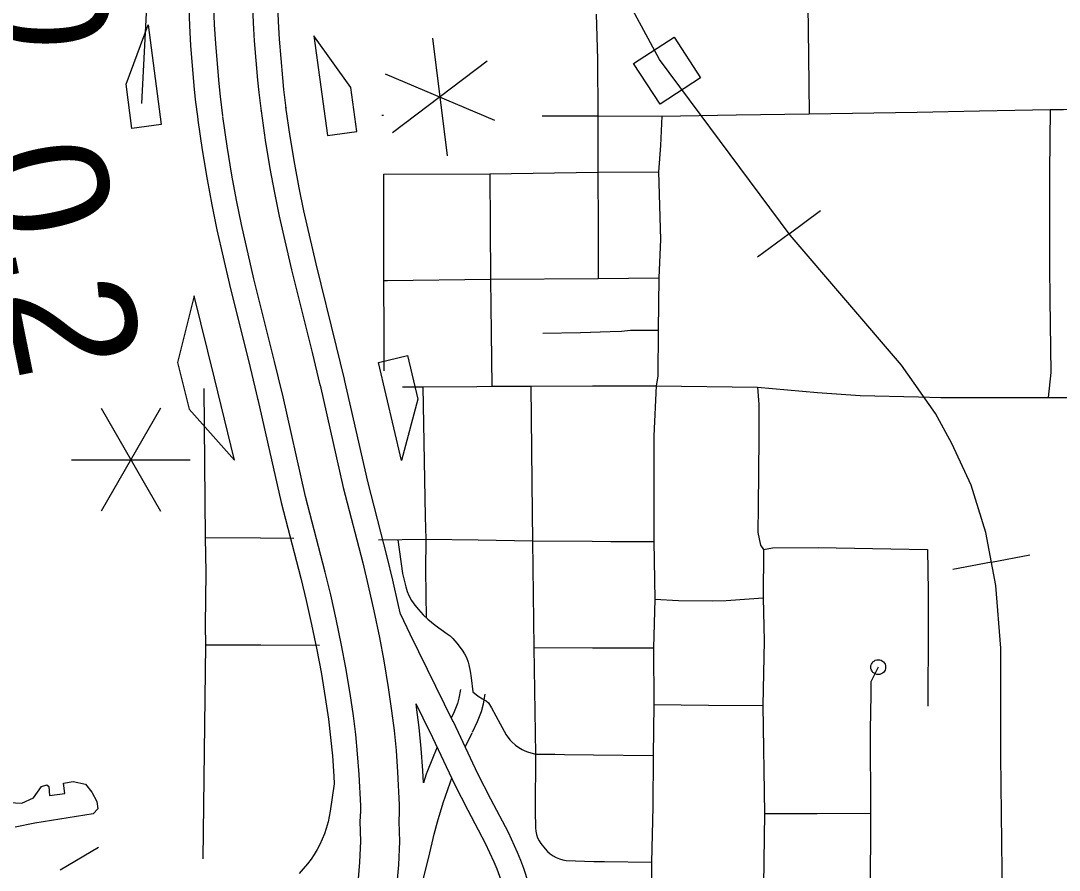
# Model space of a CAD drawing. Extents: x -19 to 366, y -4 to 359.
# Drawn here: x 155.596 to 156.258, y 190.599 to 191.141 of the extents above; entities that cross this region are included whole.
import ezdxf

# ---------------------------------------------------------------- set-up
doc = ezdxf.new("R2010")
doc.units = 0
for name, color, linetype in [('Level 19', 7, 'Continuous'), ('Level 33', 7, 'Continuous'), ('Level 35', 7, 'Continuous'), ('Level 39', 7, 'Continuous'), ('Level 40', 7, 'Continuous'), ('Level 42', 7, 'Continuous'), ('Level 48', 7, 'Continuous'), ('Level 60', 7, 'Continuous')]:
    doc.layers.add(name, color=color, linetype=linetype)

msp = doc.modelspace()

# ---------------------------------------------------------------- linework, layer by layer
at = {"layer": 'Level 19'}
for p, q in [((155.70859, 191.07857), (155.70868, 191.0779)), ((155.74902, 191.08348), (155.74898, 191.08378)), ((155.78658, 190.90895), (155.78662, 190.90878)), ((155.81703, 190.84745), (155.80232, 190.91234)), ((155.74701, 190.89937), (155.74691, 190.89978)), ((155.82944, 190.79943), (155.81703, 190.84745)), ((155.83308, 190.78442), (155.82944, 190.79943)), ((155.83672, 190.76829), (155.83308, 190.78442)), ((155.83787, 190.76274), (155.83672, 190.76829)), ((155.84826, 190.70336), (155.84794, 190.7056)), ((155.84988, 190.69043), (155.84826, 190.70336)), ((155.85116, 190.67716), (155.84988, 190.69043)), ((155.85219, 190.66296), (155.85116, 190.67716)), ((155.85258, 190.65521), (155.85219, 190.66296))]:
    msp.add_line(p, q, dxfattribs=at)
for points in [[(155.7021, 191.22257), (155.70216, 191.21416), (155.70239, 191.17568), (155.70266, 191.15528), (155.70332, 191.13802), (155.70407, 191.12547), (155.70621, 191.09975), (155.70707, 191.0911), (155.70859, 191.07857)], [(155.72457, 191.08052), (155.72307, 191.09287), (155.72225, 191.10121), (155.72013, 191.12662), (155.7194, 191.13881), (155.71876, 191.1557), (155.71849, 191.17583), (155.71826, 191.21426), (155.7182, 191.22269)], [(155.74282, 191.22288), (155.74288, 191.21443), (155.74311, 191.17607), (155.74337, 191.15633), (155.744, 191.14001), (155.74469, 191.12837), (155.74677, 191.10345), (155.74755, 191.09557), (155.74902, 191.08348)], [(155.765, 191.08542), (155.76355, 191.09733), (155.7628, 191.10491), (155.76075, 191.12952), (155.76008, 191.1408), (155.75946, 191.15675), (155.75921, 191.17622), (155.75898, 191.21453), (155.75892, 191.223)], [(155.80223, 190.91274), (155.79719, 190.93358), (155.78408, 190.98616), (155.77632, 191.02), (155.77331, 191.03464), (155.77053, 191.04973), (155.76762, 191.06751), (155.76491, 191.0861)], [(155.76265, 190.90316), (155.75764, 190.92386), (155.74448, 190.97669), (155.73653, 191.01135), (155.73334, 191.02686), (155.73042, 191.04275), (155.72738, 191.06128), (155.72461, 191.08022)], [(155.74898, 191.08378), (155.75171, 191.06505), (155.75467, 191.04697), (155.75751, 191.03156), (155.76059, 191.01658), (155.76843, 190.98242), (155.78155, 190.92974), (155.78658, 190.90895)], [(155.70868, 191.0779), (155.71147, 191.05881), (155.71455, 191.03999), (155.71754, 191.02378), (155.72079, 191.00792), (155.72882, 190.97294), (155.74201, 190.92003), (155.74701, 190.89937)], [(155.78662, 190.90878), (155.80139, 190.84365), (155.81383, 190.79553), (155.8174, 190.78075), (155.82099, 190.76488), (155.82453, 190.74786), (155.82735, 190.73293), (155.83019, 190.7159), (155.8323, 190.70121), (155.83388, 190.68865), (155.83512, 190.67581), (155.83612, 190.66198), (155.83718, 190.64115), (155.83717, 190.63665), (155.83693, 190.63044), (155.83736, 190.61779), (155.83661, 190.60296), (155.83503, 190.5841)], [(155.74691, 190.89978), (155.76181, 190.83405), (155.77432, 190.78564), (155.77775, 190.77148), (155.78119, 190.75624), (155.78459, 190.73992), (155.78726, 190.72581), (155.78995, 190.70966), (155.79194, 190.69578), (155.7934, 190.68415), (155.79454, 190.67238), (155.79547, 190.65947), (155.79572, 190.65459)], [(155.8105, 190.58615), (155.81204, 190.60461), (155.81271, 190.61799), (155.81229, 190.63051), (155.81255, 190.63716), (155.81256, 190.64054), (155.81154, 190.66046), (155.81058, 190.67373), (155.8094, 190.68593), (155.8079, 190.69793), (155.80586, 190.71212), (155.80311, 190.72863), (155.80038, 190.74306), (155.79692, 190.75965), (155.79343, 190.77514), (155.78994, 190.78955), (155.77746, 190.83785), (155.76261, 190.90334)], [(155.83787, 190.76274), (155.84392, 190.75019), (155.87139, 190.69441)], [(155.87617, 190.71469), (155.87514, 190.70922), (155.87422, 190.70571), (155.87227, 190.70058), (155.87038, 190.69646)], [(155.88394, 190.68743), (155.88712, 190.69435), (155.88957, 190.70079), (155.89085, 190.70567), (155.89199, 190.71171)], [(155.85695, 190.6873), (155.84794, 190.7056)], [(155.87145, 190.69429), (155.88707, 190.66118), (155.89536, 190.64504), (155.90659, 190.6237), (155.91241, 190.61103), (155.91455, 190.60593), (155.91645, 190.60072), (155.91937, 190.59168), (155.92051, 190.58752), (155.92146, 190.58329), (155.92221, 190.57902), (155.92333, 190.57032), (155.92376, 190.56554), (155.92398, 190.56072), (155.92397, 190.55581), (155.9236, 190.5501), (155.92296, 190.54452), (155.92151, 190.53501), (155.92057, 190.53062), (155.91932, 190.52626), (155.91883, 190.52491)], [(155.90388, 190.5309), (155.90401, 190.53126), (155.90495, 190.53453), (155.90567, 190.53791), (155.907, 190.54665), (155.90756, 190.55154), (155.90787, 190.55634), (155.90788, 190.56037), (155.90769, 190.56446), (155.90733, 190.56858), (155.90629, 190.5766), (155.90567, 190.58012), (155.90488, 190.58362), (155.90394, 190.58708), (155.90122, 190.59549), (155.89956, 190.60006), (155.89767, 190.60456), (155.89214, 190.61658), (155.88108, 190.63761), (155.87262, 190.65406), (155.85689, 190.68742)], [(155.87911, 190.67804), (155.88378, 190.6871)], [(155.8614, 190.67785), (155.85923, 190.6729), (155.85441, 190.66067), (155.85258, 190.65521)], [(155.79572, 190.65459), (155.79306, 190.63715), (155.79176, 190.63041), (155.79056, 190.62616), (155.78938, 190.62271), (155.788, 190.61928), (155.78648, 190.61595), (155.78476, 190.61269), (155.78291, 190.6095), (155.78096, 190.60653), (155.77857, 190.60344), (155.77596, 190.60036), (155.77322, 190.5974)], [(155.85168, 190.59008), (155.85187, 190.591), (155.85604, 190.60788), (155.85946, 190.62247), (155.86159, 190.63026), (155.86526, 190.64235), (155.86954, 190.65516), (155.87071, 190.65812)]]:
    msp.add_lwpolyline(points, dxfattribs=at)
at = {"layer": 'Level 33'}
for points in [[(156.09736, 191.18343), (156.0982, 191.11889), (156.09867, 191.08189)], [(155.6763, 191.15859), (155.67278, 191.08856)], [(155.96279, 191.14541), (155.9637, 191.1167), (155.96385, 191.0806)], [(156.25241, 191.08462), (156.26098, 191.0847), (156.28758, 191.08625), (156.29133, 191.0866), (156.29504, 191.08715), (156.29873, 191.08788), (156.30238, 191.08881), (156.30594, 191.08992), (156.30948, 191.09121), (156.31294, 191.09269), (156.3163, 191.09434), (156.31959, 191.09616), (156.32277, 191.09816)], [(156.20727, 191.08369), (156.25241, 191.08462)], [(156.25241, 191.08462), (156.25201, 191.04483), (156.25186, 190.98424), (156.25213, 190.9634), (156.25274, 190.91681), (156.25101, 190.90101)], [(155.82614, 191.08098), (155.82719, 191.08096)], [(155.92828, 191.08066), (155.96385, 191.0806)], [(155.96385, 191.0806), (155.96388, 191.0447)], [(155.96385, 191.0806), (156.00476, 191.08036)], [(156.00476, 191.08036), (156.00385, 191.06164), (156.0026, 191.04486)], [(156.00476, 191.08036), (156.05213, 191.08113), (156.09867, 191.08189)], [(156.09867, 191.08189), (156.16765, 191.08303), (156.20727, 191.08369)], [(155.96388, 191.0447), (156.0026, 191.04486)], [(156.0026, 191.04486), (156.00389, 191.00182)], [(155.8272, 191.04343), (155.82714, 191.00963), (155.82711, 190.97568)], [(155.8272, 191.04343), (155.895, 191.04363)], [(155.895, 191.04363), (155.96388, 191.0447)], [(155.895, 191.04363), (155.89521, 191.01046)], [(155.96388, 191.0447), (155.964, 191.00987)], [(155.89521, 191.01046), (155.89544, 190.97647)], [(155.964, 191.00987), (155.96411, 190.97687)], [(156.00389, 191.00182), (156.00266, 190.97722)], [(155.82711, 190.97568), (155.82956, 190.97552), (155.89544, 190.97647)], [(155.82711, 190.97568), (155.82729, 190.94222)], [(155.89544, 190.97647), (155.96411, 190.97687)], [(155.89544, 190.97647), (155.89577, 190.94236)], [(155.96411, 190.97687), (156.00266, 190.97722)], [(156.00266, 190.97722), (156.00242, 190.94388)], [(155.82729, 190.94222), (155.82741, 190.91793)], [(155.89577, 190.94236), (155.89614, 190.90809)], [(155.92868, 190.94203), (155.9528, 190.94238), (155.9718, 190.94305), (155.97888, 190.94316), (155.98466, 190.94383), (156.00242, 190.94388)], [(156.00242, 190.94388), (156.00221, 190.91452), (156.00102, 190.90849)], [(155.71256, 190.90674), (155.71339, 190.8117)], [(155.83917, 190.90776), (155.85212, 190.90784)], [(155.85212, 190.90784), (155.88674, 190.90804)], [(155.85212, 190.90784), (155.85374, 190.82508), (155.85403, 190.81064)], [(155.88674, 190.90804), (155.89614, 190.90809)], [(155.89614, 190.90809), (155.92116, 190.90826)], [(155.92116, 190.90826), (155.9605, 190.90835)], [(155.92116, 190.90826), (155.92191, 190.82711), (155.92206, 190.80949)], [(155.9605, 190.90835), (156.00102, 190.90849)], [(156.00102, 190.90849), (155.99949, 190.87653), (155.9995, 190.87445)], [(156.00102, 190.90849), (156.06577, 190.90759)], [(156.06577, 190.90759), (156.06648, 190.8965), (156.06648, 190.87516)], [(156.06577, 190.90759), (156.10391, 190.9042)], [(156.10391, 190.9042), (156.1312, 190.90229), (156.16846, 190.90136), (156.18273, 190.901), (156.25101, 190.90101)], [(156.25101, 190.90101), (156.30603, 190.9009), (156.3222, 190.90086), (156.35922, 190.90078)], [(155.9995, 190.87445), (155.99961, 190.80903)], [(156.06648, 190.87516), (156.0662, 190.83143), (156.06582, 190.81477), (156.06765, 190.80676), (156.0696, 190.80397)], [(155.71339, 190.8117), (155.7137, 190.78926), (155.71335, 190.75579), (155.71351, 190.74323), (155.71196, 190.6068)], [(155.71339, 190.8117), (155.74871, 190.81143)], [(155.74871, 190.81143), (155.76986, 190.81126)], [(155.82382, 190.81016), (155.85403, 190.81064)], [(155.83628, 190.8101), (155.83929, 190.78874), (155.84134, 190.78023), (155.84228, 190.7772), (155.84331, 190.77465), (155.84506, 190.77154), (155.84711, 190.76856), (155.8494, 190.76571), (155.85244, 190.76224), (155.85539, 190.75949), (155.86015, 190.75567), (155.86779, 190.75029), (155.86961, 190.74885), (155.87127, 190.74727), (155.87399, 190.74421), (155.87734, 190.73981), (155.87878, 190.73748), (155.87999, 190.73508), (155.88102, 190.73224), (155.88151, 190.73042), (155.88236, 190.72635), (155.88306, 190.72214), (155.88408, 190.7132)], [(155.85403, 190.81064), (155.85401, 190.79075), (155.8544, 190.76029)], [(155.85403, 190.81064), (155.88741, 190.81007)], [(155.88741, 190.81007), (155.92206, 190.80949)], [(155.92206, 190.80949), (155.92296, 190.74141)], [(155.92206, 190.80949), (155.96015, 190.80926)], [(155.96015, 190.80926), (155.97209, 190.80919)], [(155.97209, 190.80919), (155.99961, 190.80903)], [(155.99961, 190.80903), (156.00018, 190.77237)], [(156.0696, 190.80397), (156.06939, 190.77308)], [(156.0696, 190.80397), (156.0753, 190.80501), (156.10438, 190.80522)], [(156.10438, 190.80522), (156.1391, 190.80459), (156.17412, 190.80394)], [(156.17412, 190.80394), (156.17452, 190.77723)], [(156.17452, 190.77723), (156.17447, 190.75431), (156.17433, 190.70416)], [(156.00018, 190.77237), (155.99929, 190.74136)], [(156.00018, 190.77237), (156.01529, 190.77158), (156.03716, 190.77136)], [(156.03716, 190.77136), (156.04566, 190.77141), (156.06045, 190.77257), (156.06939, 190.77308)], [(156.06939, 190.77308), (156.07, 190.74568)], [(155.71351, 190.74323), (155.74881, 190.74316)], [(155.74881, 190.74316), (155.7863, 190.7431)], [(155.92296, 190.74141), (155.92397, 190.6735)], [(155.92296, 190.74141), (155.96042, 190.74139)], [(155.96042, 190.74139), (155.9726, 190.74138)], [(155.9726, 190.74138), (155.99929, 190.74136)], [(155.99929, 190.74136), (155.99964, 190.70509)], [(156.07, 190.74568), (156.06907, 190.70453)], [(156.1427, 190.72897), (156.13808, 190.71969), (156.13798, 190.71135), (156.13767, 190.68903), (156.13772, 190.63584)], [(155.88408, 190.7132), (155.88743, 190.71039), (155.89018, 190.70872), (155.89251, 190.70757), (155.89407, 190.7062), (155.89483, 190.70522), (155.89606, 190.70313), (155.9016, 190.6928)], [(155.99964, 190.70509), (155.99912, 190.67265)], [(155.99964, 190.70509), (156.03437, 190.70479)], [(156.03437, 190.70479), (156.06907, 190.70453)], [(156.06907, 190.70453), (156.07018, 190.6356)], [(155.9016, 190.6928), (155.90538, 190.68588), (155.90771, 190.68271), (155.90898, 190.68138), (155.91141, 190.67932), (155.91349, 190.67777), (155.91566, 190.67641), (155.91718, 190.67564), (155.91907, 190.67493), (155.92397, 190.6735), (155.93643, 190.67344)], [(155.92397, 190.6735), (155.92387, 190.63726), (155.92402, 190.62649), (155.92425, 190.62435), (155.92469, 190.62224), (155.92542, 190.6202), (155.92635, 190.61825), (155.92752, 190.61644), (155.93027, 190.61303)], [(155.92397, 190.6735), (155.96097, 190.67308)], [(155.96097, 190.67308), (155.99912, 190.67265)], [(155.99912, 190.67265), (155.99889, 190.63988), (155.99814, 190.60451)], [(156.07018, 190.6356), (156.06896, 190.54421), (156.06804, 190.53687)], [(156.07018, 190.6356), (156.10386, 190.63572)], [(156.10386, 190.63572), (156.13772, 190.63584)], [(156.13772, 190.63584), (156.13766, 190.58243), (156.13511, 190.53782)], [(155.93027, 190.61303), (155.93181, 190.61143), (155.93351, 190.61), (155.93535, 190.60874), (155.9373, 190.60767), (155.93937, 190.60679), (155.94147, 190.60613), (155.94366, 190.60567), (155.96135, 190.60505)], [(155.96135, 190.60505), (155.96817, 190.60508), (155.99814, 190.60451)], [(155.99814, 190.60451), (155.99813, 190.5947)]]:
    msp.add_lwpolyline(points, dxfattribs=at)
msp.add_circle((156.1427, 190.72897), 0.00473, dxfattribs=at)
at = {"layer": 'Level 35'}
for points in [[(155.58423, 190.64284), (155.59637, 190.64214), (155.60388, 190.64571), (155.60886, 190.65284), (155.61245, 190.65386), (155.6136, 190.65275), (155.61395, 190.64705), (155.62373, 190.64839), (155.62304, 190.65503), (155.62908, 190.6561), (155.63707, 190.65437), (155.64115, 190.64932)], [(155.64115, 190.64932), (155.6443, 190.6433), (155.64496, 190.63856), (155.6418, 190.63546), (155.60477, 190.62938), (155.59212, 190.62685)]]:
    msp.add_lwpolyline(points, dxfattribs=at)
at = {"layer": 'Level 39'}
msp.add_lwpolyline([(155.64537, 190.61388), (155.6209, 190.59945)], dxfattribs=at)
at = {"layer": 'Level 40'}
for p, q in [((156.08579, 191.00541), (156.10586, 191.02032)), ((156.08579, 191.00541), (156.06572, 190.99051)), ((156.21496, 190.79592), (156.23952, 190.80058)), ((156.21496, 190.79592), (156.1904, 190.79126))]:
    msp.add_line(p, q, dxfattribs=at)
for points in [[(156.22254, 190.52603), (156.22084, 190.6723), (156.22084, 190.74103), (156.2178, 190.78098), (156.21137, 190.81484), (156.20189, 190.84498), (156.18971, 190.87172), (156.17922, 190.89069), (156.15757, 190.9215), (156.0865, 191.00445), (156.00326, 191.11652), (155.98329, 191.15343), (155.97179, 191.18491), (155.95825, 191.22859), (155.94844, 191.24891), (155.93693, 191.26245), (155.9261, 191.27125), (155.9146, 191.27769), (155.89971, 191.28209), (155.88888, 191.28277), (155.83575, 191.28378)], [(156.22254, 190.52603), (156.22084, 190.6723), (156.22084, 190.74103), (156.2178, 190.78098), (156.21137, 190.81484), (156.20189, 190.84498), (156.18971, 190.87172), (156.17922, 190.89069), (156.15757, 190.9215), (156.0865, 191.00445), (156.00326, 191.11652), (155.98329, 191.15343), (155.97179, 191.18491), (155.95825, 191.22859), (155.94844, 191.24891), (155.93693, 191.26245), (155.9261, 191.27125), (155.9146, 191.27769), (155.90213, 191.28137)]]:
    msp.add_lwpolyline(points, dxfattribs=at)
msp.add_lwpolyline([(155.98664, 191.11387), (156.01252, 191.13077), (156.02942, 191.1049), (156.00354, 191.08799)], close=True, dxfattribs=at)
at = {"layer": 'Level 42'}
for p, q in [((155.66286, 191.1007), (155.67696, 191.13866)), ((155.67696, 191.13866), (155.68535, 191.07501)), ((155.80627, 191.0987), (155.78266, 191.13161)), ((155.78266, 191.13161), (155.79134, 191.06799)), ((155.66657, 191.07253), (155.66286, 191.1007)), ((155.8101, 191.07055), (155.80627, 191.0987)), ((155.68535, 191.07501), (155.66657, 191.07253)), ((155.79134, 191.06799), (155.8101, 191.07055)), ((155.70638, 190.96577), (155.69574, 190.92335)), ((155.71927, 190.91333), (155.70638, 190.96577)), ((155.82401, 190.92334), (155.84246, 190.92764)), ((155.84246, 190.92764), (155.84891, 190.89997)), ((155.69574, 190.92335), (155.70307, 190.89355)), ((155.83859, 190.86081), (155.82401, 190.92334)), ((155.73216, 190.86089), (155.71927, 190.91333)), ((155.84891, 190.89997), (155.83859, 190.86081)), ((155.70307, 190.89355), (155.73216, 190.86089))]:
    msp.add_line(p, q, dxfattribs=at)
at = {"layer": 'Level 48'}
for p, q in [((155.85836, 191.1302), (155.86767, 191.05501)), ((155.89325, 191.11543), (155.83279, 191.06978)), ((155.82813, 191.10737), (155.8979, 191.07784)), ((155.68492, 190.89411), (155.64704, 190.8285)), ((155.64704, 190.89411), (155.68492, 190.8285)), ((155.6281, 190.8613), (155.70386, 190.8613))]:
    msp.add_line(p, q, dxfattribs=at)
at = {"layer": 'Level 60'}
for points in [[(156.50946, 189.3937), (156.44759, 191.65634), (156.2114, 200.27623), (155.97446, 208.89626), (155.73678, 217.51643), (155.49836, 226.13674), (155.2592, 234.75719), (155.01929, 243.37778), (154.77865, 251.9985), (154.53727, 260.61937), (154.29515, 269.24038), (154.0523, 277.86152), (153.80871, 286.48281), (153.56438, 295.10424), (153.31933, 303.72581), (153.07354, 312.34752), (152.82702, 320.96938), (152.57978, 329.59137), (152.3318, 338.21351), (152.0831, 346.83579)], [(0, 189.51617), (7.11214, 189.52059), (14.22427, 189.53386), (21.33637, 189.55597), (28.44845, 189.58693), (35.56048, 189.62672), (42.67245, 189.67537), (49.78436, 189.73285), (56.89619, 189.79918), (64.00793, 189.87436), (71.11958, 189.95838), (78.23111, 190.05124), (85.34253, 190.15294), (92.45381, 190.26349), (99.56495, 190.38288), (106.67593, 190.51112), (113.78675, 190.6482), (120.89739, 190.79412), (128.00785, 190.94888), (135.11811, 191.11248), (142.22816, 191.28493), (149.33799, 191.46621), (156.44759, 191.65634), (163.55694, 191.85531), (170.66605, 192.06312), (177.77489, 192.27977), (184.88345, 192.50526), (191.99173, 192.73959), (199.09971, 192.98276), (206.20739, 193.23477), (213.31474, 193.49561), (220.42177, 193.7653), (227.52845, 194.04382), (234.63479, 194.33118), (241.74076, 194.62738), (248.84635, 194.93241), (255.95157, 195.24628), (263.05638, 195.56898), (270.16079, 195.90052), (277.26478, 196.24089), (284.36834, 196.5901), (291.47147, 196.94814), (298.57414, 197.31501), (305.67635, 197.69072), (312.77809, 198.07525), (319.87934, 198.46862), (326.9801, 198.87082), (334.08035, 199.28185), (341.18009, 199.7017)], [(0, 180.89994), (7.12284, 180.90436), (14.24566, 180.9176), (21.36847, 180.93968), (28.49124, 180.97058), (35.61397, 181.01031), (42.73664, 181.05888), (49.85925, 181.11627), (56.98178, 181.18249), (64.10422, 181.25754), (71.22656, 181.34142), (78.3488, 181.43413), (85.47091, 181.53567), (92.5929, 181.64603), (99.71474, 181.76523), (106.83643, 181.89325), (113.95795, 182.0301), (121.0793, 182.17578), (128.20046, 182.33029), (135.32143, 182.49362), (142.44218, 182.66579), (149.56272, 182.84677), (156.68303, 183.03659), (163.8031, 183.23523), (170.92291, 183.4427), (178.04247, 183.65899), (185.16175, 183.88411), (192.28074, 184.11805), (199.39944, 184.36082), (206.51784, 184.61242), (213.63591, 184.87283), (220.75366, 185.14207), (227.87107, 185.42014), (234.98813, 185.70702), (242.10483, 186.00273), (249.22115, 186.30726), (256.33709, 186.62061), (263.45264, 186.94279), (270.56779, 187.27378), (277.68251, 187.61359), (284.79682, 187.96222), (291.91068, 188.31967), (299.02409, 188.68594), (306.13705, 189.06103), (313.24954, 189.44494), (320.36154, 189.83766), (327.47305, 190.23919), (334.58406, 190.64954), (341.69455, 191.06871)]]:
    msp.add_spline(points, degree=3, dxfattribs=at)

# ---------------------------------------------------------------- texts
at = {"layer": 'Level 48'}
for rotation, p in [(90, (155.6516, 191.12251)), (281.38758, (155.56666, 191.05573))]:
    msp.add_text('0.2', height=0.08, rotation=rotation, dxfattribs=at).set_placement(p)

doc.saveas('drawing.dxf')
